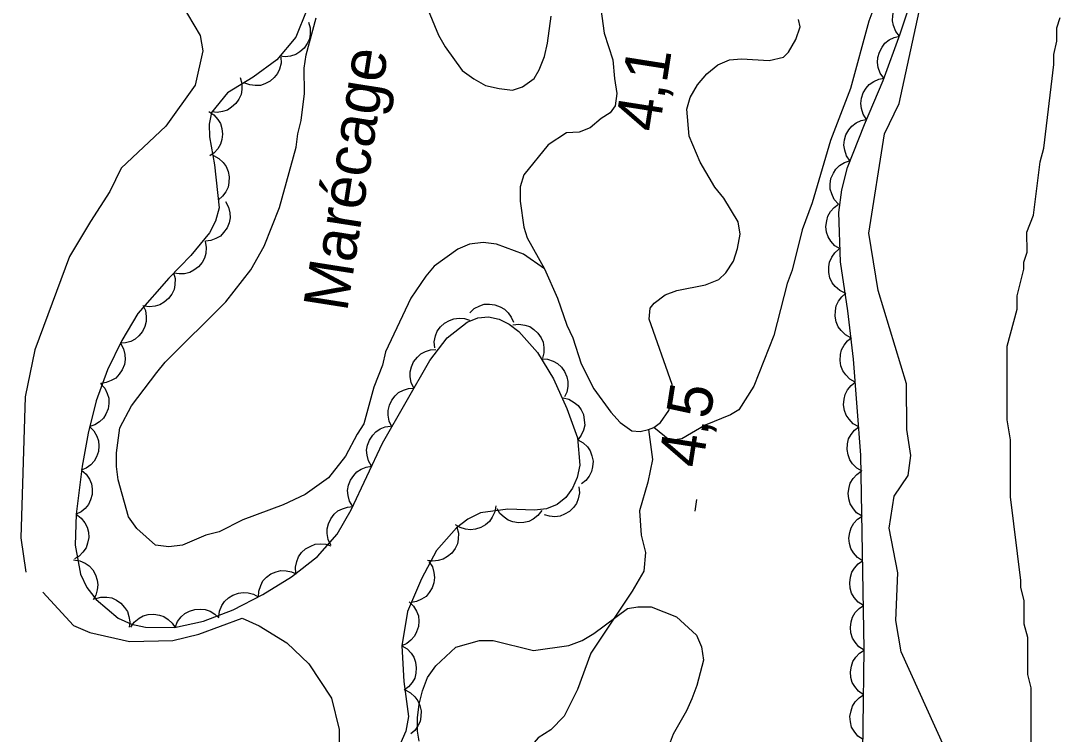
# Model space of a CAD drawing. Extents: x 282461 to 284471, y 5554090 to 5557646.
# Drawn here: x 283949.5 to 284019.6, y 5556127.4 to 5556175.5 of the extents above; entities that cross this region are included whole.
import ezdxf

# ---------------------------------------------------------------- set-up
doc = ezdxf.new("R2010")
doc.units = 0
for name, color, linetype in [('Niveau 1', 7, 'Continuous'), ('Niveau 2', 7, 'Continuous'), ('Niveau 3', 7, 'Continuous'), ('Niveau 4', 7, 'Continuous'), ('Niveau 44', 7, 'Continuous'), ('Niveau 7', 7, 'Continuous')]:
    doc.layers.add(name, color=color, linetype=linetype)

msp = doc.modelspace()

# ---------------------------------------------------------------- linework, layer by layer
at = {"layer": 'Niveau 1'}
for points in [[(283959.05, 5556178.88), (283961.61, 5556174.54), (283961.8, 5556173.5), (283961.27, 5556171.18), (283959.3, 5556168.41), (283956.28, 5556165.58), (283955.53, 5556164.01), (283954.21, 5556162), (283952.81, 5556159.63), (283950.46, 5556153.35), (283949.81, 5556150.18), (283949.52, 5556140.66), (283949.86, 5556138.36)], [(284011.78, 5556126.53), (284008.86, 5556132.99), (284008.49, 5556135.09), (284008.63, 5556138.3), (284008.06, 5556141.32), (284008.39, 5556143.48), (284009.33, 5556144.87), (284009.51, 5556146.22), (284009.25, 5556147.96), (284009.21, 5556151.05), (284007.3, 5556157.35), (284006.68, 5556161.21), (284007.73, 5556167.91), (284008.73, 5556169.95), (284010.53, 5556178.25)], [(283951, 5556137), (283953.08, 5556134.76), (283954.18, 5556134.28), (283956.84, 5556133.67), (283959.77, 5556133.75), (283961.53, 5556134.16), (283964.44, 5556135.25), (283965.58, 5556134.73), (283967.45, 5556133.58), (283968.94, 5556132.17), (283970.46, 5556129.86), (283970.99, 5556127.75), (283971.02, 5556123.3)]]:
    msp.add_lwpolyline(points, dxfattribs=at)
at = {"layer": 'Niveau 2'}
msp.add_lwpolyline([(284017.63, 5556124.68), (284017.62, 5556130.55), (284017.39, 5556131.45), (284017.39, 5556133.94), (284017.16, 5556134.84), (284017.16, 5556136.42), (284016.93, 5556137.33), (284016.93, 5556137.78), (284016.24, 5556143.43), (284016.24, 5556147.27), (284016.01, 5556148.62), (284016, 5556153.59), (284016.67, 5556156.08), (284016.67, 5556156.98), (284017.12, 5556158.79), (284017.12, 5556159.24), (284017.35, 5556159.92), (284017.34, 5556161.28), (284017.79, 5556162.41), (284018.24, 5556166.02), (284018.47, 5556166.93), (284019.14, 5556172.58), (284019.14, 5556173.26), (284019.36, 5556174.16), (284019.36, 5556175.06), (284019.58, 5556175.74)], dxfattribs=at)
at = {"layer": 'Niveau 3'}
msp.add_line((283994.97, 5556142.46), (283995.09, 5556143.25), dxfattribs=at)
at = {"layer": 'Niveau 4'}
for points in [[(283988.62, 5556176.34), (283988.85, 5556174.7), (283989.42, 5556172.89), (283989.53, 5556171.64)], [(283989.53, 5556171.64), (283989.7, 5556170.63), (283989.59, 5556169.78), (283989.25, 5556169.32), (283988.63, 5556168.93), (283987.89, 5556168.3), (283987.16, 5556168.02), (283986.3, 5556167.96), (283985.06, 5556167.17), (283983.42, 5556165.13), (283983.19, 5556164.34), (283983.19, 5556163.37), (283983.42, 5556161.62), (283983.65, 5556160.89), (283984.82, 5556158.8), (283985.7, 5556156.82), (283986.33, 5556155.01), (283986.73, 5556154.16), (283987.29, 5556152.4), (283988.15, 5556150.71), (283989.28, 5556149.13), (283989.91, 5556148.45), (283990.7, 5556147.88), (283991.27, 5556147.83), (283991.84, 5556147.98), (283992.19, 5556148.1), (283992.63, 5556148.45), (283993.2, 5556149.24), (283993.42, 5556150.04), (283993.42, 5556151), (283991.88, 5556155.41), (283991.94, 5556156.15), (283992.22, 5556156.49), (283992.96, 5556157.05), (283993.75, 5556157.34), (283995.68, 5556157.73), (283996.58, 5556158.08), (283997.04, 5556158.53), (283997.55, 5556159.32), (283997.83, 5556160.17), (283998, 5556161.13), (283997.88, 5556161.98), (283996.91, 5556163.56), (283996.29, 5556164.3), (283995.32, 5556165.99), (283994.58, 5556167.75), (283994.41, 5556169.56), (283994.64, 5556170.35), (283995.14, 5556171.2), (283995.77, 5556171.94), (283996.5, 5556172.56), (283997.3, 5556172.9), (283998.09, 5556172.96), (283999.96, 5556172.85), (284000.92, 5556173.08), (284001.26, 5556173.42), (284001.77, 5556174.26), (284002.05, 5556175.11), (284001.94, 5556175.62)], [(283991.84, 5556147.98), (283992.11, 5556145.95), (283991.78, 5556144.42), (283991.22, 5556142.49), (283991.34, 5556140.85), (283991.62, 5556139.67), (283991.51, 5556138.42), (283990.72, 5556137.06), (283987.95, 5556132.89), (283987.05, 5556130.45), (283986.14, 5556128.64), (283985.24, 5556127.73), (283984.39, 5556127.17), (283982.64, 5556125.13), (283982.08, 5556124.25)]]:
    msp.add_lwpolyline(points, dxfattribs=at)
at = {"layer": 'Niveau 44'}
for points in [[(284006.24, 5556122.74), (284006.36, 5556133.16), (284006.15, 5556146.24), (284005.64, 5556152.7), (284005.27, 5556155.96), (284004.78, 5556159.28), (284004.65, 5556162.59), (284004.87, 5556164.13), (284005.25, 5556165.63), (284006.38, 5556168.54), (284007.64, 5556171.5), (284008.8, 5556174.65), (284009.84, 5556177.83)], [(284008.75, 5556174.48), (284008.49, 5556174.81), (284008.34, 5556175.2), (284008.27, 5556175.52), (284008.29, 5556175.87), (284008.37, 5556176.23), (284008.55, 5556176.57), (284008.73, 5556176.85), (284009.01, 5556177.07), (284009.33, 5556177.25), (284009.68, 5556177.35)], [(283968.81, 5556176.26), (283968.06, 5556174.42), (283966.78, 5556172.89), (283965.18, 5556171.73), (283963.46, 5556170.67), (283962.37, 5556169.35), (283962.21, 5556168.55), (283962.23, 5556167.69), (283962.58, 5556165.82), (283962.9, 5556162.91), (283962.65, 5556162.02), (283962.25, 5556161.23), (283960.99, 5556159.69), (283959.49, 5556158.17), (283957.4, 5556155.79), (283956.33, 5556153.98), (283955.37, 5556152), (283954.61, 5556149.9), (283954.07, 5556147.72), (283953.65, 5556145.49), (283953.26, 5556142.25), (283953.18, 5556140.16), (283953.55, 5556138.21), (283953.98, 5556137.32), (283954.59, 5556136.5), (283956.09, 5556135.25), (283956.99, 5556134.85), (283957.93, 5556134.64), (283959.89, 5556134.62), (283961.84, 5556135.05), (283963.83, 5556135.81), (283965.83, 5556136.84), (283967.77, 5556138.03), (283969.51, 5556139.4), (283970.84, 5556140.91), (283971.78, 5556142.55), (283973.9, 5556147.04), (283977.08, 5556152.62), (283978.27, 5556154.15), (283979.61, 5556155.21), (283980.33, 5556155.49), (283981.05, 5556155.56), (283981.76, 5556155.41), (283982.44, 5556155.07), (283983.09, 5556154.57), (283984.34, 5556153.17), (283985.43, 5556151.38), (283986.33, 5556149.39), (283987.05, 5556147.4), (283987.21, 5556145.56), (283987.03, 5556144.74), (283986.7, 5556144.01), (283986.25, 5556143.39), (283985.67, 5556142.92), (283984.96, 5556142.62), (283984.15, 5556142.53), (283982.34, 5556142.59), (283980.51, 5556142.34), (283979.65, 5556141.93), (283978.89, 5556141.35), (283977.53, 5556139.81), (283976.53, 5556137.89), (283975.59, 5556135.7), (283975.2, 5556133.38), (283975.34, 5556130.98), (283975.65, 5556128.63), (283975.48, 5556127.62), (283975.07, 5556126.71)], [(283968.91, 5556175.44), (283969.03, 5556175.04), (283969.02, 5556174.63), (283968.97, 5556174.31), (283968.82, 5556173.99), (283968.61, 5556173.68), (283968.32, 5556173.44), (283968.05, 5556173.25), (283967.71, 5556173.15), (283967.35, 5556173.1), (283966.99, 5556173.14)], [(284007.7, 5556171.66), (284007.45, 5556172), (284007.32, 5556172.38), (284007.26, 5556172.71), (284007.29, 5556173.06), (284007.39, 5556173.42), (284007.58, 5556173.75), (284007.77, 5556174.02), (284008.06, 5556174.23), (284008.39, 5556174.4), (284008.74, 5556174.48)], [(283967.04, 5556173.08), (283967.06, 5556172.66), (283966.95, 5556172.27), (283966.83, 5556171.97), (283966.6, 5556171.7), (283966.32, 5556171.45), (283965.98, 5556171.28), (283965.68, 5556171.17), (283965.32, 5556171.16), (283964.96, 5556171.2), (283964.62, 5556171.32)], [(283964.3, 5556171.69), (283964.42, 5556171.29), (283964.42, 5556170.89), (283964.37, 5556170.56), (283964.22, 5556170.24), (283964.02, 5556169.94), (283963.73, 5556169.69), (283963.46, 5556169.5), (283963.12, 5556169.4), (283962.75, 5556169.35), (283962.4, 5556169.38)], [(284006.52, 5556168.88), (284006.3, 5556169.23), (284006.18, 5556169.62), (284006.14, 5556169.95), (284006.19, 5556170.3), (284006.3, 5556170.66), (284006.51, 5556170.98), (284006.71, 5556171.24), (284007.01, 5556171.43), (284007.35, 5556171.58), (284007.7, 5556171.65)], [(283962.19, 5556169.41), (283962.54, 5556169.18), (283962.8, 5556168.87), (283962.98, 5556168.59), (283963.08, 5556168.26), (283963.12, 5556167.89), (283963.07, 5556167.51), (283962.98, 5556167.2), (283962.8, 5556166.9), (283962.55, 5556166.62), (283962.26, 5556166.41)], [(284005.42, 5556166.07), (284005.18, 5556166.42), (284005.06, 5556166.81), (284005, 5556167.13), (284005.04, 5556167.49), (284005.14, 5556167.84), (284005.34, 5556168.17), (284005.54, 5556168.43), (284005.83, 5556168.64), (284006.16, 5556168.8), (284006.51, 5556168.88)], [(283962.51, 5556166.44), (283962.88, 5556166.24), (283963.17, 5556165.96), (283963.37, 5556165.7), (283963.5, 5556165.37), (283963.57, 5556165.01), (283963.55, 5556164.63), (283963.49, 5556164.3), (283963.33, 5556163.99), (283963.11, 5556163.69), (283962.84, 5556163.46)], [(284004.63, 5556163.17), (284004.35, 5556163.48), (284004.18, 5556163.85), (284004.08, 5556164.17), (284004.07, 5556164.52), (284004.13, 5556164.89), (284004.29, 5556165.24), (284004.45, 5556165.53), (284004.71, 5556165.77), (284005.03, 5556165.97), (284005.37, 5556166.09)], [(283963.32, 5556163.34), (283963.52, 5556162.97), (283963.61, 5556162.58), (283963.63, 5556162.25), (283963.56, 5556161.9), (283963.42, 5556161.56), (283963.19, 5556161.25), (283962.97, 5556161.01), (283962.67, 5556160.84), (283962.32, 5556160.71), (283961.96, 5556160.67)], [(284004.75, 5556160.14), (284004.39, 5556160.36), (284004.12, 5556160.67), (284003.94, 5556160.95), (284003.83, 5556161.28), (284003.79, 5556161.65), (284003.84, 5556162.03), (284003.91, 5556162.35), (284004.09, 5556162.66), (284004.34, 5556162.94), (284004.63, 5556163.15)], [(283961.94, 5556160.66), (283962.02, 5556160.25), (283961.99, 5556159.84), (283961.91, 5556159.52), (283961.74, 5556159.22), (283961.5, 5556158.93), (283961.19, 5556158.71), (283960.91, 5556158.55), (283960.56, 5556158.47), (283960.19, 5556158.46), (283959.84, 5556158.52)], [(284005.09, 5556157.15), (284004.72, 5556157.33), (284004.42, 5556157.61), (284004.2, 5556157.86), (284004.06, 5556158.19), (284003.98, 5556158.55), (284003.99, 5556158.94), (284004.03, 5556159.26), (284004.18, 5556159.58), (284004.39, 5556159.89), (284004.65, 5556160.13)], [(283959.82, 5556158.54), (283959.92, 5556158.14), (283959.91, 5556157.73), (283959.85, 5556157.41), (283959.69, 5556157.09), (283959.47, 5556156.8), (283959.18, 5556156.55), (283958.9, 5556156.38), (283958.57, 5556156.28), (283958.2, 5556156.25), (283957.84, 5556156.29)], [(284005.47, 5556154.16), (284005.1, 5556154.36), (284004.81, 5556154.64), (284004.61, 5556154.9), (284004.48, 5556155.23), (284004.41, 5556155.6), (284004.43, 5556155.98), (284004.48, 5556156.31), (284004.64, 5556156.62), (284004.86, 5556156.92), (284005.13, 5556157.16)], [(283957.74, 5556156.36), (283957.92, 5556155.99), (283957.98, 5556155.58), (283957.98, 5556155.25), (283957.89, 5556154.92), (283957.73, 5556154.58), (283957.48, 5556154.29), (283957.24, 5556154.07), (283956.93, 5556153.91), (283956.57, 5556153.81), (283956.21, 5556153.78)], [(283979.79, 5556155.83), (283980.09, 5556156.12), (283980.45, 5556156.3), (283980.76, 5556156.41), (283981.11, 5556156.43), (283981.48, 5556156.38), (283981.83, 5556156.24), (283982.12, 5556156.09), (283982.37, 5556155.84), (283982.58, 5556155.54), (283982.72, 5556155.21)], [(283977.42, 5556153.48), (283977.39, 5556153.89), (283977.48, 5556154.29), (283977.59, 5556154.6), (283977.8, 5556154.88), (283978.07, 5556155.13), (283978.41, 5556155.32), (283978.71, 5556155.44), (283979.06, 5556155.47), (283979.43, 5556155.45), (283979.77, 5556155.34)], [(283982.69, 5556155.02), (283983.1, 5556155.07), (283983.5, 5556155.01), (283983.82, 5556154.91), (283984.11, 5556154.72), (283984.38, 5556154.47), (283984.59, 5556154.14), (283984.73, 5556153.85), (283984.78, 5556153.5), (283984.77, 5556153.13), (283984.69, 5556152.78)], [(284005.76, 5556151.16), (284005.4, 5556151.37), (284005.12, 5556151.66), (284004.92, 5556151.93), (284004.8, 5556152.27), (284004.74, 5556152.63), (284004.78, 5556153.02), (284004.84, 5556153.34), (284005.01, 5556153.65), (284005.24, 5556153.94), (284005.52, 5556154.17)], [(283956.23, 5556153.78), (283956.44, 5556153.41), (283956.53, 5556153.02), (283956.56, 5556152.69), (283956.5, 5556152.35), (283956.36, 5556152), (283956.14, 5556151.69), (283955.93, 5556151.44), (283955.62, 5556151.27), (283955.28, 5556151.13), (283954.92, 5556151.08)], [(283976.02, 5556150.76), (283975.83, 5556151.13), (283975.77, 5556151.53), (283975.76, 5556151.86), (283975.85, 5556152.2), (283976, 5556152.54), (283976.25, 5556152.84), (283976.48, 5556153.06), (283976.79, 5556153.22), (283977.14, 5556153.33), (283977.5, 5556153.36)], [(283984.61, 5556152.73), (283985.03, 5556152.71), (283985.41, 5556152.57), (283985.7, 5556152.42), (283985.96, 5556152.18), (283986.17, 5556151.88), (283986.32, 5556151.52), (283986.4, 5556151.21), (283986.39, 5556150.86), (283986.32, 5556150.49), (283986.17, 5556150.17)], [(283954.9, 5556151.07), (283955.18, 5556150.76), (283955.35, 5556150.4), (283955.45, 5556150.08), (283955.46, 5556149.73), (283955.4, 5556149.37), (283955.25, 5556149.01), (283955.09, 5556148.73), (283954.83, 5556148.49), (283954.52, 5556148.29), (283954.18, 5556148.17)], [(284006, 5556148.16), (284005.63, 5556148.36), (284005.35, 5556148.66), (284005.16, 5556148.93), (284005.04, 5556149.26), (284004.98, 5556149.63), (284005.01, 5556150.01), (284005.08, 5556150.33), (284005.25, 5556150.64), (284005.48, 5556150.93), (284005.76, 5556151.16)], [(283974.54, 5556148.16), (283974.35, 5556148.53), (283974.29, 5556148.93), (283974.28, 5556149.26), (283974.37, 5556149.6), (283974.52, 5556149.94), (283974.76, 5556150.23), (283974.99, 5556150.46), (283975.31, 5556150.62), (283975.66, 5556150.73), (283976.02, 5556150.76)], [(283986.07, 5556150.11), (283986.47, 5556150.01), (283986.82, 5556149.8), (283987.08, 5556149.59), (283987.28, 5556149.3), (283987.44, 5556148.97), (283987.5, 5556148.59), (283987.53, 5556148.26), (283987.45, 5556147.92), (283987.3, 5556147.58), (283987.09, 5556147.29)], [(283954.15, 5556148.17), (283954.45, 5556147.88), (283954.64, 5556147.52), (283954.76, 5556147.21), (283954.79, 5556146.86), (283954.75, 5556146.49), (283954.62, 5556146.13), (283954.47, 5556145.84), (283954.23, 5556145.59), (283953.93, 5556145.37), (283953.6, 5556145.23)], [(283973.17, 5556145.49), (283972.96, 5556145.85), (283972.86, 5556146.24), (283972.82, 5556146.57), (283972.89, 5556146.92), (283973.02, 5556147.26), (283973.24, 5556147.58), (283973.45, 5556147.82), (283973.75, 5556148.01), (283974.09, 5556148.15), (283974.45, 5556148.2)], [(284006.24, 5556145.15), (284005.87, 5556145.36), (284005.59, 5556145.65), (284005.39, 5556145.92), (284005.28, 5556146.26), (284005.22, 5556146.62), (284005.25, 5556147.01), (284005.31, 5556147.33), (284005.49, 5556147.64), (284005.72, 5556147.93), (284006, 5556148.16)], [(283987.06, 5556147.28), (283987.42, 5556147.08), (283987.71, 5556146.79), (283987.9, 5556146.52), (283988.02, 5556146.19), (283988.09, 5556145.83), (283988.05, 5556145.45), (283987.99, 5556145.13), (283987.83, 5556144.82), (283987.6, 5556144.52), (283987.32, 5556144.3)], [(283971.89, 5556142.78), (283971.68, 5556143.14), (283971.58, 5556143.53), (283971.54, 5556143.86), (283971.61, 5556144.21), (283971.74, 5556144.55), (283971.96, 5556144.87), (283972.17, 5556145.11), (283972.47, 5556145.3), (283972.81, 5556145.44), (283973.17, 5556145.49)], [(283953.62, 5556145.22), (283953.93, 5556144.95), (283954.15, 5556144.61), (283954.29, 5556144.31), (283954.33, 5556143.96), (283954.32, 5556143.59), (283954.21, 5556143.22), (283954.09, 5556142.92), (283953.86, 5556142.65), (283953.58, 5556142.41), (283953.26, 5556142.25)], [(284006.22, 5556142.13), (284005.86, 5556142.36), (284005.6, 5556142.68), (284005.42, 5556142.96), (284005.33, 5556143.3), (284005.29, 5556143.67), (284005.35, 5556144.05), (284005.43, 5556144.36), (284005.62, 5556144.66), (284005.87, 5556144.94), (284006.17, 5556145.15)], [(283987.14, 5556144.11), (283987.17, 5556143.69), (283987.09, 5556143.29), (283986.98, 5556142.98), (283986.77, 5556142.7), (283986.5, 5556142.44), (283986.17, 5556142.26), (283985.87, 5556142.13), (283985.52, 5556142.09), (283985.15, 5556142.12), (283984.81, 5556142.22)], [(283970.42, 5556140.17), (283970.23, 5556140.55), (283970.17, 5556140.95), (283970.16, 5556141.28), (283970.25, 5556141.62), (283970.41, 5556141.95), (283970.65, 5556142.25), (283970.88, 5556142.48), (283971.2, 5556142.63), (283971.55, 5556142.74), (283971.91, 5556142.77)], [(283981.54, 5556142.83), (283981.47, 5556142.42), (283981.3, 5556142.05), (283981.12, 5556141.77), (283980.85, 5556141.55), (283980.53, 5556141.36), (283980.16, 5556141.25), (283979.84, 5556141.2), (283979.5, 5556141.25), (283979.14, 5556141.36), (283978.83, 5556141.54)], [(283953.26, 5556142.25), (283953.6, 5556142), (283953.84, 5556141.68), (283954, 5556141.39), (283954.08, 5556141.04), (283954.1, 5556140.68), (283954.02, 5556140.3), (283953.92, 5556139.99), (283953.71, 5556139.71), (283953.45, 5556139.44), (283953.15, 5556139.25)], [(283984.63, 5556142.51), (283984.38, 5556142.18), (283984.06, 5556141.93), (283983.77, 5556141.77), (283983.43, 5556141.69), (283983.06, 5556141.67), (283982.68, 5556141.75), (283982.37, 5556141.85), (283982.09, 5556142.05), (283981.82, 5556142.31), (283981.63, 5556142.61)], [(284006.26, 5556139.12), (284005.91, 5556139.35), (284005.65, 5556139.66), (284005.47, 5556139.94), (284005.38, 5556140.28), (284005.34, 5556140.65), (284005.4, 5556141.03), (284005.48, 5556141.35), (284005.67, 5556141.65), (284005.92, 5556141.93), (284006.22, 5556142.13)], [(283978.92, 5556141.39), (283979.03, 5556140.98), (283979.01, 5556140.58), (283978.95, 5556140.25), (283978.79, 5556139.94), (283978.57, 5556139.64), (283978.28, 5556139.4), (283978, 5556139.22), (283977.66, 5556139.13), (283977.3, 5556139.09), (283976.94, 5556139.14)], [(283968.07, 5556138.26), (283968.04, 5556138.68), (283968.13, 5556139.08), (283968.24, 5556139.39), (283968.45, 5556139.67), (283968.72, 5556139.92), (283969.06, 5556140.1), (283969.36, 5556140.23), (283969.71, 5556140.26), (283970.08, 5556140.23), (283970.42, 5556140.12)], [(283953.08, 5556139.18), (283953.49, 5556139.12), (283953.86, 5556138.95), (283954.14, 5556138.77), (283954.37, 5556138.5), (283954.56, 5556138.18), (283954.66, 5556137.82), (283954.72, 5556137.5), (283954.67, 5556137.15), (283954.57, 5556136.79), (283954.39, 5556136.48)], [(283965.54, 5556136.66), (283965.56, 5556137.08), (283965.69, 5556137.46), (283965.84, 5556137.76), (283966.09, 5556138.01), (283966.38, 5556138.23), (283966.74, 5556138.37), (283967.05, 5556138.46), (283967.4, 5556138.45), (283967.77, 5556138.38), (283968.09, 5556138.23)], [(283977.03, 5556139.06), (283977.26, 5556138.71), (283977.37, 5556138.32), (283977.41, 5556137.99), (283977.36, 5556137.64), (283977.25, 5556137.29), (283977.04, 5556136.97), (283976.84, 5556136.72), (283976.54, 5556136.52), (283976.2, 5556136.37), (283975.85, 5556136.3)], [(284006.31, 5556136.11), (284005.96, 5556136.33), (284005.7, 5556136.65), (284005.52, 5556136.93), (284005.43, 5556137.27), (284005.39, 5556137.64), (284005.45, 5556138.02), (284005.53, 5556138.34), (284005.72, 5556138.63), (284005.97, 5556138.91), (284006.26, 5556139.12)], [(283954.52, 5556136.56), (283954.92, 5556136.67), (283955.33, 5556136.67), (283955.65, 5556136.62), (283955.97, 5556136.47), (283956.27, 5556136.26), (283956.52, 5556135.97), (283956.71, 5556135.7), (283956.81, 5556135.36), (283956.86, 5556135), (283956.82, 5556134.64)], [(283962.86, 5556135.31), (283962.91, 5556135.73), (283963.08, 5556136.1), (283963.25, 5556136.38), (283963.51, 5556136.61), (283963.82, 5556136.81), (283964.19, 5556136.93), (283964.5, 5556136.99), (283964.85, 5556136.96), (283965.21, 5556136.86), (283965.53, 5556136.68)], [(283975.7, 5556136.35), (283976, 5556136.06), (283976.2, 5556135.71), (283976.32, 5556135.4), (283976.36, 5556135.05), (283976.33, 5556134.68), (283976.2, 5556134.32), (283976.06, 5556134.03), (283975.82, 5556133.77), (283975.53, 5556133.54), (283975.2, 5556133.39)], [(283959.93, 5556134.63), (283960.08, 5556135.02), (283960.34, 5556135.33), (283960.58, 5556135.56), (283960.89, 5556135.72), (283961.24, 5556135.83), (283961.62, 5556135.85), (283961.95, 5556135.83), (283962.28, 5556135.71), (283962.6, 5556135.52), (283962.86, 5556135.27)], [(284006.36, 5556133.09), (284006.01, 5556133.32), (284005.75, 5556133.63), (284005.57, 5556133.91), (284005.47, 5556134.25), (284005.44, 5556134.62), (284005.49, 5556135), (284005.58, 5556135.32), (284005.77, 5556135.62), (284006.02, 5556135.9), (284006.31, 5556136.11)], [(283956.94, 5556134.65), (283957.17, 5556134.99), (283957.49, 5556135.25), (283957.77, 5556135.41), (283958.11, 5556135.5), (283958.48, 5556135.53), (283958.86, 5556135.46), (283959.17, 5556135.37), (283959.46, 5556135.17), (283959.73, 5556134.92), (283959.93, 5556134.62)], [(283975.2, 5556133.39), (283975.56, 5556133.18), (283975.83, 5556132.88), (283976.02, 5556132.61), (283976.13, 5556132.28), (283976.18, 5556131.91), (283976.14, 5556131.53), (283976.07, 5556131.21), (283975.89, 5556130.91), (283975.66, 5556130.62), (283975.37, 5556130.4)], [(284006.32, 5556130.08), (284005.98, 5556130.32), (284005.73, 5556130.64), (284005.56, 5556130.92), (284005.47, 5556131.26), (284005.44, 5556131.63), (284005.51, 5556132.01), (284005.6, 5556132.33), (284005.8, 5556132.62), (284006.06, 5556132.89), (284006.36, 5556133.09)], [(283975.42, 5556130.41), (283975.79, 5556130.22), (283976.08, 5556129.94), (283976.29, 5556129.68), (283976.42, 5556129.36), (283976.5, 5556129), (283976.49, 5556128.62), (283976.44, 5556128.29), (283976.29, 5556127.98), (283976.08, 5556127.67), (283975.81, 5556127.44)], [(284006.29, 5556127.06), (284005.94, 5556127.3), (284005.69, 5556127.62), (284005.52, 5556127.91), (284005.44, 5556128.25), (284005.41, 5556128.62), (284005.48, 5556129), (284005.57, 5556129.31), (284005.77, 5556129.61), (284006.02, 5556129.88), (284006.32, 5556130.08)]]:
    msp.add_lwpolyline(points, dxfattribs=at)
at = {"layer": 'Niveau 7'}
for points in [[(284007.35, 5556177.33), (284006.67, 5556175.51), (284005.44, 5556170.97), (284004.09, 5556167.46), (284002.86, 5556163.26), (284002.18, 5556161.44), (284001.51, 5556158.72), (284001.17, 5556157.81), (284000.28, 5556154.3), (283998.93, 5556150.89), (283997.91, 5556149.3), (283997.35, 5556148.96), (283995.65, 5556148.27), (283994.07, 5556147.35), (283993.27, 5556147.23), (283992.19, 5556148.1)], [(283984.82, 5556158.8), (283983.4, 5556159.78), (283981.58, 5556160.46), (283980.68, 5556160.57), (283979.77, 5556160.46), (283978.98, 5556160.12), (283977.39, 5556158.98), (283976.82, 5556158.3), (283975.81, 5556156.83), (283974.11, 5556153.21), (283973.89, 5556152.3), (283973.32, 5556150.83), (283972.64, 5556148.34), (283972.19, 5556147.66), (283971.4, 5556146.18), (283970.27, 5556144.71), (283968.68, 5556143.58), (283967.21, 5556142.9), (283964.49, 5556141.87), (283962.9, 5556141.08), (283962, 5556140.85), (283960.41, 5556140.17), (283959.5, 5556140.06), (283958.6, 5556140.17), (283957.35, 5556141.3), (283956.78, 5556142.09), (283956.09, 5556144.58), (283955.98, 5556145.48), (283955.98, 5556146.39), (283956.2, 5556148.09), (283956.99, 5556149.56), (283958.69, 5556151.82), (283959.25, 5556152.5), (283963.33, 5556156.58), (283965.03, 5556158.74), (283965.93, 5556160.32), (283966.95, 5556162.93), (283968.08, 5556167), (283968.19, 5556167.91), (283968.41, 5556168.81), (283968.64, 5556170.63), (283968.63, 5556172.32), (283968.75, 5556173.23), (283969.42, 5556175.72)], [(283976.98, 5556176.24), (283977.67, 5556174.55), (283978.12, 5556173.76), (283979.26, 5556172.18), (283980.05, 5556171.62), (283980.85, 5556171.17), (283981.76, 5556170.95), (283982.66, 5556170.84), (283983.34, 5556171.07), (283984.13, 5556171.64), (283984.47, 5556172.21), (283984.81, 5556173.12), (283985.03, 5556174.02), (283985.26, 5556175.84)], [(283976.37, 5556126.95), (283976.26, 5556127.62), (283976.25, 5556128.53), (283976.37, 5556129.44), (283976.59, 5556130.34), (283976.93, 5556131.25), (283977.5, 5556132.04), (283978.85, 5556133.29), (283980.44, 5556133.74), (283981.35, 5556133.74), (283984.07, 5556133.07), (283986.45, 5556133.41), (283987.36, 5556133.75), (283988.15, 5556134.21), (283990.42, 5556135.91), (283991.1, 5556136.02), (283992.01, 5556136.02), (283993.71, 5556135.35), (283995.07, 5556134.1), (283995.41, 5556133.31), (283995.53, 5556132.41), (283995.08, 5556130.71), (283994.74, 5556129.8), (283994.4, 5556129.01), (283993.49, 5556127.43), (283993.16, 5556126.52)]]:
    msp.add_lwpolyline(points, dxfattribs=at)

# ---------------------------------------------------------------- texts
at = {"layer": 'Niveau 3'}
for s, rotation, p in [('    4,1', 81.0958, (283991.84, 5556163.55)), ('4,5  ', 81.09575, (283995.45, 5556145.3))]:
    msp.add_text(s, height=3, rotation=rotation, dxfattribs=at).set_placement(p)
at = {"layer": 'Niveau 7'}
msp.add_text('Marécage', height=3, rotation=81.0598, dxfattribs=at).set_placement((283971.51, 5556155.85))

doc.saveas('drawing.dxf')
